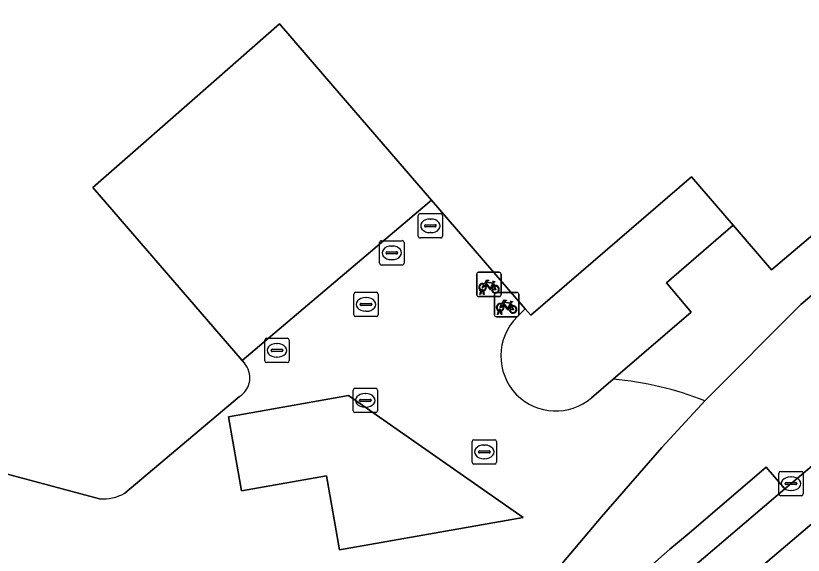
# Model space of a CAD drawing. Extents: x 161772 to 163126, y 383092 to 383917.
# Drawn here: x 162147.44 to 162179.77, y 383112.34 to 383134.49 of the extents above; entities that cross this region are included whole.
import ezdxf

# ---------------------------------------------------------------- set-up
doc = ezdxf.new("R2010")
doc.units = 0
for name, color, linetype in [('IMGEO_Brandkraan', 7, 'Continuous'), ('IMGEO_Erf', 7, 'Continuous'), ('IMGEO_Fietsenrek', 7, 'Continuous'), ('IMGEO_Kolk', 7, 'Continuous'), ('IMGEO_Pand', 7, 'Continuous'), ('IMGEO_Parkeervlak_open', 7, 'Continuous'), ('IMGEO_Rijbaan_lokaal_gesloten', 7, 'Continuous'), ('IMGEO_Rioolput', 7, 'Continuous'), ('IMGEO_Voetpad_gesloten', 7, 'Continuous'), ('IMGEO_Voetpad_open', 7, 'Continuous')]:
    doc.layers.add(name, color=color, linetype=linetype)

msp = doc.modelspace()

# ---------------------------------------------------------------- linework, layer by layer
at = {"layer": 'IMGEO_Brandkraan'}
for p, q in [((162161.319, 383122.212), (162161.319, 383123.064)), ((162161.394, 383123.138), (162162.246, 383123.138)), ((162162.32, 383123.064), (162162.32, 383122.212)), ((162161.807, 383122.918), (162161.832, 383122.918)), ((162161.578, 383122.632), (162161.578, 383122.644)), ((162162.016, 383122.595), (162161.618, 383122.595)), ((162161.621, 383122.681), (162162.019, 383122.681)), ((162162.062, 383122.644), (162162.062, 383122.632)), ((162162.246, 383122.138), (162161.394, 383122.138)), ((162161.83, 383122.358), (162161.805, 383122.358)), ((162161.367, 383119.197), (162162.219, 383119.197)), ((162161.292, 383118.271), (162161.292, 383119.123)), ((162161.78, 383118.977), (162161.805, 383118.977)), ((162162.293, 383119.123), (162162.293, 383118.271)), ((162161.551, 383118.691), (162161.551, 383118.703)), ((162161.989, 383118.654), (162161.591, 383118.654)), ((162161.594, 383118.74), (162161.992, 383118.74)), ((162162.035, 383118.703), (162162.035, 383118.691)), ((162161.803, 383118.417), (162161.778, 383118.417)), ((162162.219, 383118.197), (162161.367, 383118.197)), ((162166.175, 383116.157), (162166.175, 383117.009)), ((162166.25, 383117.083), (162167.102, 383117.083)), ((162167.176, 383117.009), (162167.176, 383116.157)), ((162166.477, 383116.626), (162166.875, 383116.626)), ((162166.663, 383116.863), (162166.688, 383116.863)), ((162166.434, 383116.577), (162166.434, 383116.589)), ((162166.872, 383116.54), (162166.474, 383116.54)), ((162166.686, 383116.303), (162166.661, 383116.303)), ((162166.918, 383116.589), (162166.918, 383116.577)), ((162167.102, 383116.083), (162166.25, 383116.083))]:
    msp.add_line(p, q, dxfattribs=at)
for points in [[(162161.319, 383122.212), (162161.319, 383123.064)], [(162161.394, 383123.138), (162162.246, 383123.138)], [(162162.32, 383123.064), (162162.32, 383122.212)], [(162162.246, 383122.138), (162161.394, 383122.138)], [(162161.367, 383119.197), (162162.219, 383119.197)], [(162161.292, 383118.271), (162161.292, 383119.123)], [(162162.293, 383119.123), (162162.293, 383118.271)], [(162162.219, 383118.197), (162161.367, 383118.197)], [(162166.175, 383116.157), (162166.175, 383117.009)], [(162166.25, 383117.083), (162167.102, 383117.083)], [(162167.176, 383117.009), (162167.176, 383116.157)], [(162167.102, 383116.083), (162166.25, 383116.083)]]:
    msp.add_lwpolyline(points, dxfattribs=at)
for centre, radius, start, end in [((162161.396, 383123.062), 0.0765, 91.552, 178.448), ((162161.396, 383123.062), 0.0765, 91.552, 178.448), ((162162.244, 383123.062), 0.0765, 1.552, 88.448), ((162162.244, 383123.062), 0.0765, 1.552, 88.448), ((162161.618, 383122.641), 0.0403, 85.8775, 175.7526), ((162161.615, 383122.631), 0.0366, 178.938, 274.7102), ((162162.019, 383122.638), 0.043, 264.8664, 352.4533), ((162162.023, 383122.643), 0.0386, 1.7309, 96.639), ((162161.396, 383122.214), 0.0765, 181.552, 268.448), ((162161.396, 383122.214), 0.0765, 181.552, 268.448), ((162162.244, 383122.214), 0.0765, 271.552, 358.448), ((162162.244, 383122.214), 0.0765, 271.552, 358.448), ((162161.369, 383119.121), 0.0765, 91.552, 178.448), ((162161.369, 383119.121), 0.0765, 91.552, 178.448), ((162162.217, 383119.121), 0.0765, 1.552, 88.448), ((162162.217, 383119.121), 0.0765, 1.552, 88.448), ((162161.591, 383118.7), 0.0403, 85.8775, 175.7526), ((162161.588, 383118.69), 0.0366, 178.938, 274.7102), ((162161.992, 383118.697), 0.043, 264.8664, 352.4533), ((162161.996, 383118.702), 0.0386, 1.7309, 96.639), ((162161.369, 383118.273), 0.0765, 181.552, 268.448), ((162161.369, 383118.273), 0.0765, 181.552, 268.448), ((162162.217, 383118.273), 0.0765, 271.552, 358.448), ((162162.217, 383118.273), 0.0765, 271.552, 358.448), ((162166.252, 383117.007), 0.0765, 91.552, 178.448), ((162166.252, 383117.007), 0.0765, 91.552, 178.448), ((162167.1, 383117.007), 0.0765, 1.552, 88.448), ((162167.1, 383117.007), 0.0765, 1.552, 88.448), ((162166.474, 383116.586), 0.0403, 85.8775, 175.7526), ((162166.879, 383116.588), 0.0386, 1.7309, 96.639), ((162166.471, 383116.576), 0.0366, 178.938, 274.7102), ((162166.875, 383116.583), 0.043, 264.8664, 352.4533), ((162166.252, 383116.159), 0.0765, 181.552, 268.448), ((162166.252, 383116.159), 0.0765, 181.552, 268.448), ((162167.1, 383116.159), 0.0765, 271.552, 358.448), ((162167.1, 383116.159), 0.0765, 271.552, 358.448)]:
    msp.add_arc(centre, radius, start, end, dxfattribs=at)
for centre, major_axis, ratio, start_param, end_param in [((162161.806, 383122.638), (-0.387, 0.002), 0.722429, 4.712389, 7.853982), ((162161.831, 383122.638), (-0.39, 0.002), 0.717154, 1.570796, 4.712389), ((162161.779, 383118.697), (-0.387, 0.002), 0.722429, 4.712389, 7.853982), ((162161.804, 383118.697), (-0.39, 0.002), 0.717154, 1.570796, 4.712389), ((162166.662, 383116.583), (-0.387, 0.002), 0.722429, 4.712389, 7.853982), ((162166.687, 383116.583), (-0.39, 0.002), 0.717154, 1.570796, 4.712389)]:
    msp.add_ellipse(centre, major_axis=major_axis, ratio=ratio, start_param=start_param, end_param=end_param, dxfattribs=at)
at = {"layer": 'IMGEO_Erf'}
msp.add_lwpolyline([(162156.73, 383120.34), (162164.515, 383126.915), (162160.461, 383131.616), (162158.272, 383134.155), (162155.573, 383131.793), (162152.576, 383129.167), (162150.609, 383127.444)], close=True, dxfattribs=at)
at = {"layer": 'IMGEO_Fietsenrek'}
for p, q in [((162166.365, 383123.033), (162166.365, 383123.874)), ((162166.365, 383123.874), (162166.365, 383123.033)), ((162166.44, 383123.958), (162167.281, 383123.958)), ((162167.281, 383123.958), (162166.44, 383123.958)), ((162167.365, 383123.883), (162167.365, 383123.042)), ((162167.365, 383123.042), (162167.365, 383123.883)), ((162167.052, 383123.507), (162167.088, 383123.412)), ((162166.492, 383123.042), (162166.531, 383123.202)), ((162166.561, 383123.19), (162166.526, 383123.042)), ((162166.603, 383123.214), (162166.602, 383123.218)), ((162166.644, 383123.042), (162166.61, 383123.184)), ((162166.634, 383123.225), (162166.635, 383123.218)), ((162166.642, 383123.188), (162166.677, 383123.042)), ((162167.163, 383123.134), (162168.004, 383123.134)), ((162168.004, 383123.134), (162167.163, 383123.134)), ((162168.088, 383123.059), (162168.088, 383122.218)), ((162168.088, 383122.218), (162168.088, 383123.059)), ((162167.29, 383122.958), (162166.449, 383122.958)), ((162166.449, 383122.958), (162167.29, 383122.958)), ((162166.526, 383123.042), (162166.492, 383123.042)), ((162166.677, 383123.042), (162166.644, 383123.042)), ((162167.088, 383122.209), (162167.088, 383123.05)), ((162167.088, 383123.05), (162167.088, 383122.209)), ((162167.775, 383122.683), (162167.811, 383122.588)), ((162168.013, 383122.134), (162167.172, 383122.134)), ((162167.172, 383122.134), (162168.013, 383122.134)), ((162167.215, 383122.218), (162167.254, 383122.378)), ((162167.249, 383122.218), (162167.215, 383122.218)), ((162167.284, 383122.366), (162167.249, 383122.218)), ((162167.326, 383122.39), (162167.325, 383122.394)), ((162167.367, 383122.218), (162167.333, 383122.36)), ((162167.357, 383122.401), (162167.358, 383122.394)), ((162167.365, 383122.364), (162167.4, 383122.218)), ((162167.4, 383122.218), (162167.367, 383122.218))]:
    msp.add_line(p, q, dxfattribs=at)
for points in [[(162166.699, 383123.432), (162166.647, 383123.342), (162166.607, 383123.317), (162166.608, 383123.364), (162166.663, 383123.458)], [(162166.678, 383123.484), (162166.773, 383123.648), (162166.859, 383123.634), (162166.861, 383123.625), (162166.805, 383123.614), (162166.778, 383123.569), (162167.034, 383123.528)], [(162166.974, 383123.24), (162166.924, 383123.24), (162166.733, 383123.491), (162166.714, 383123.459)], [(162167.021, 383123.503), (162166.764, 383123.544), (162166.747, 383123.515), (162166.914, 383123.295), (162167.021, 383123.503)], [(162167.069, 383123.405), (162167.039, 383123.482), (162166.93, 383123.264), (162166.973, 383123.264)], [(162167.099, 383123.384), (162167.154, 383123.239), (162167.004, 383123.239)], [(162167.034, 383123.528), (162167.059, 383123.577), (162167.053, 383123.581), (162167.03, 383123.585), (162167.018, 383123.592), (162167.017, 383123.595), (162167.019, 383123.6), (162167.114, 383123.585), (162167.116, 383123.575), (162167.106, 383123.562), (162167.094, 383123.556), (162167.08, 383123.562), (162167.052, 383123.507)], [(162167.003, 383123.264), (162167.123, 383123.263), (162167.079, 383123.377)], [(162167.401, 383122.66), (162167.496, 383122.824), (162167.582, 383122.81), (162167.584, 383122.801), (162167.528, 383122.79), (162167.501, 383122.745), (162167.757, 383122.704)], [(162167.757, 383122.704), (162167.782, 383122.753), (162167.776, 383122.757), (162167.753, 383122.761), (162167.741, 383122.768), (162167.74, 383122.771), (162167.742, 383122.776), (162167.837, 383122.761), (162167.839, 383122.751), (162167.829, 383122.738), (162167.817, 383122.732), (162167.803, 383122.738), (162167.775, 383122.683)], [(162167.422, 383122.608), (162167.37, 383122.518), (162167.33, 383122.493), (162167.331, 383122.54), (162167.386, 383122.634)], [(162167.697, 383122.416), (162167.647, 383122.416), (162167.456, 383122.667), (162167.437, 383122.635)], [(162167.744, 383122.679), (162167.487, 383122.72), (162167.47, 383122.691), (162167.637, 383122.471), (162167.744, 383122.679)], [(162167.792, 383122.581), (162167.762, 383122.658), (162167.653, 383122.44), (162167.696, 383122.44)], [(162167.726, 383122.44), (162167.846, 383122.439), (162167.802, 383122.553)], [(162167.822, 383122.56), (162167.877, 383122.415), (162167.727, 383122.415)]]:
    msp.add_lwpolyline(points, dxfattribs=at)
for centre, radius, start, end in [((162166.443, 383123.88), 0.0779, 92.4484, 184.2845), ((162166.443, 383123.88), 0.0779, 92.4484, 184.2845), ((162167.287, 383123.88), 0.0779, 2.4484, 94.2845), ((162167.287, 383123.88), 0.0779, 2.4484, 94.2845), ((162166.605, 383123.343), 0.159, 62.6766, 242.1369), ((162166.605, 383123.343), 0.129, 63.3192, 238.903), ((162166.605, 383123.343), 0.129, 283.6043, 43.4302), ((162166.605, 383123.343), 0.159, 283.5766, 46.6042), ((162167.132, 383123.259), 0.159, 113.3408, 178.3217), ((162167.132, 383123.259), 0.159, 187.0065, 105.7708), ((162167.132, 383123.259), 0.129, 188.6715, 104.5883), ((162166.585, 383123.214), 0.0499, 12.8025, 158.6934), ((162166.605, 383123.343), 0.159, 253.9967, 271.7867), ((162166.585, 383123.214), 0.0174, 12.8025, 163.4502), ((162166.605, 383123.343), 0.129, 253.415, 269.0204), ((162167.132, 383123.259), 0.129, 113.923, 177.9556), ((162167.166, 383123.056), 0.0779, 92.4484, 184.2845), ((162167.166, 383123.056), 0.0779, 92.4484, 184.2845), ((162168.01, 383123.056), 0.0779, 2.4484, 94.2845), ((162168.01, 383123.056), 0.0779, 2.4484, 94.2845), ((162166.443, 383123.036), 0.0779, 182.4484, 274.2845), ((162166.443, 383123.036), 0.0779, 182.4484, 274.2845), ((162167.287, 383123.036), 0.0779, 272.4484, 4.2845), ((162167.287, 383123.036), 0.0779, 272.4484, 4.2845), ((162167.328, 383122.519), 0.159, 62.6766, 242.1369), ((162167.328, 383122.519), 0.129, 63.3192, 238.903), ((162167.308, 383122.39), 0.0499, 12.8025, 158.6934), ((162167.328, 383122.519), 0.129, 283.6043, 43.4302), ((162167.328, 383122.519), 0.159, 283.5766, 46.6042), ((162167.855, 383122.435), 0.159, 113.3408, 178.3217), ((162167.855, 383122.435), 0.159, 187.0065, 105.7708), ((162167.855, 383122.435), 0.129, 113.923, 177.9556), ((162167.855, 383122.435), 0.129, 188.6715, 104.5883), ((162167.166, 383122.212), 0.0779, 182.4484, 274.2845), ((162167.166, 383122.212), 0.0779, 182.4484, 274.2845), ((162167.328, 383122.519), 0.159, 253.9967, 271.7867), ((162167.308, 383122.39), 0.0174, 12.8025, 163.4502), ((162167.328, 383122.519), 0.129, 253.415, 269.0204), ((162168.01, 383122.212), 0.0779, 272.4484, 4.2845), ((162168.01, 383122.212), 0.0779, 272.4484, 4.2845)]:
    msp.add_arc(centre, radius, start, end, dxfattribs=at)
at = {"layer": 'IMGEO_Kolk'}
for p, q in [((162162.379, 383124.33), (162162.379, 383125.182)), ((162162.454, 383125.256), (162163.306, 383125.256)), ((162162.867, 383125.036), (162162.892, 383125.036)), ((162163.38, 383125.182), (162163.38, 383124.33)), ((162162.638, 383124.75), (162162.638, 383124.762)), ((162163.076, 383124.713), (162162.678, 383124.713)), ((162162.681, 383124.799), (162163.079, 383124.799)), ((162163.122, 383124.762), (162163.122, 383124.75)), ((162162.89, 383124.476), (162162.865, 383124.476)), ((162163.306, 383124.256), (162162.454, 383124.256)), ((162157.663, 383120.325), (162157.663, 383121.177)), ((162157.738, 383121.251), (162158.59, 383121.251)), ((162158.664, 383121.177), (162158.664, 383120.325)), ((162157.965, 383120.794), (162158.363, 383120.794)), ((162158.151, 383121.031), (162158.176, 383121.031)), ((162157.922, 383120.745), (162157.922, 383120.757)), ((162158.36, 383120.708), (162157.962, 383120.708)), ((162158.174, 383120.471), (162158.149, 383120.471)), ((162158.406, 383120.757), (162158.406, 383120.745)), ((162158.59, 383120.251), (162157.738, 383120.251)), ((162178.767, 383114.854), (162178.767, 383115.706)), ((162178.842, 383115.78), (162179.694, 383115.78)), ((162179.768, 383115.706), (162179.768, 383114.854)), ((162179.069, 383115.323), (162179.467, 383115.323)), ((162179.255, 383115.56), (162179.28, 383115.56)), ((162179.026, 383115.274), (162179.026, 383115.286)), ((162179.464, 383115.237), (162179.066, 383115.237)), ((162179.278, 383115), (162179.253, 383115)), ((162179.51, 383115.286), (162179.51, 383115.274)), ((162179.694, 383114.78), (162178.842, 383114.78))]:
    msp.add_line(p, q, dxfattribs=at)
for points in [[(162162.379, 383124.33), (162162.379, 383125.182)], [(162162.454, 383125.256), (162163.306, 383125.256)], [(162163.38, 383125.182), (162163.38, 383124.33)], [(162163.306, 383124.256), (162162.454, 383124.256)], [(162157.663, 383120.325), (162157.663, 383121.177)], [(162157.738, 383121.251), (162158.59, 383121.251)], [(162158.664, 383121.177), (162158.664, 383120.325)], [(162158.59, 383120.251), (162157.738, 383120.251)], [(162178.767, 383114.854), (162178.767, 383115.706)], [(162178.842, 383115.78), (162179.694, 383115.78)], [(162179.768, 383115.706), (162179.768, 383114.854)], [(162179.694, 383114.78), (162178.842, 383114.78)]]:
    msp.add_lwpolyline(points, dxfattribs=at)
for centre, radius, start, end in [((162162.456, 383125.18), 0.0765, 91.552, 178.448), ((162162.456, 383125.18), 0.0765, 91.552, 178.448), ((162163.304, 383125.18), 0.0765, 1.552, 88.448), ((162163.304, 383125.18), 0.0765, 1.552, 88.448), ((162162.678, 383124.759), 0.0403, 85.8775, 175.7526), ((162162.675, 383124.749), 0.0366, 178.938, 274.7102), ((162163.079, 383124.756), 0.043, 264.8664, 352.4533), ((162163.083, 383124.761), 0.0386, 1.7309, 96.639), ((162162.456, 383124.332), 0.0765, 181.552, 268.448), ((162162.456, 383124.332), 0.0765, 181.552, 268.448), ((162163.304, 383124.332), 0.0765, 271.552, 358.448), ((162163.304, 383124.332), 0.0765, 271.552, 358.448), ((162157.74, 383121.175), 0.0765, 91.552, 178.448), ((162157.74, 383121.175), 0.0765, 91.552, 178.448), ((162158.588, 383121.175), 0.0765, 1.552, 88.448), ((162158.588, 383121.175), 0.0765, 1.552, 88.448), ((162157.962, 383120.754), 0.0403, 85.8775, 175.7526), ((162158.367, 383120.756), 0.0386, 1.7309, 96.639), ((162157.959, 383120.744), 0.0366, 178.938, 274.7102), ((162158.363, 383120.751), 0.043, 264.8664, 352.4533), ((162157.74, 383120.327), 0.0765, 181.552, 268.448), ((162157.74, 383120.327), 0.0765, 181.552, 268.448), ((162158.588, 383120.327), 0.0765, 271.552, 358.448), ((162158.588, 383120.327), 0.0765, 271.552, 358.448), ((162178.844, 383115.704), 0.0765, 91.552, 178.448), ((162178.844, 383115.704), 0.0765, 91.552, 178.448), ((162179.692, 383115.704), 0.0765, 1.552, 88.448), ((162179.692, 383115.704), 0.0765, 1.552, 88.448), ((162179.066, 383115.283), 0.0403, 85.8775, 175.7526), ((162179.471, 383115.285), 0.0386, 1.7309, 96.639), ((162179.063, 383115.273), 0.0366, 178.938, 274.7102), ((162179.467, 383115.28), 0.043, 264.8664, 352.4533), ((162178.844, 383114.856), 0.0765, 181.552, 268.448), ((162178.844, 383114.856), 0.0765, 181.552, 268.448), ((162179.692, 383114.856), 0.0765, 271.552, 358.448), ((162179.692, 383114.856), 0.0765, 271.552, 358.448)]:
    msp.add_arc(centre, radius, start, end, dxfattribs=at)
for centre, major_axis, ratio, start_param, end_param in [((162162.866, 383124.756), (-0.387, 0.002), 0.722429, 4.712389, 7.853982), ((162162.891, 383124.756), (-0.39, 0.002), 0.717154, 1.570796, 4.712389), ((162158.15, 383120.751), (-0.387, 0.002), 0.722429, 4.712389, 7.853982), ((162158.175, 383120.751), (-0.39, 0.002), 0.717154, 1.570796, 4.712389), ((162179.254, 383115.28), (-0.387, 0.002), 0.722429, 4.712389, 7.853982), ((162179.279, 383115.28), (-0.39, 0.002), 0.717154, 1.570796, 4.712389)]:
    msp.add_ellipse(centre, major_axis=major_axis, ratio=ratio, start_param=start_param, end_param=end_param, dxfattribs=at)
at = {"layer": 'IMGEO_Pand'}
for points in [[(162200.168, 383142.387), (162203.48, 383145.237), (162211.722, 383152.326), (162211.268, 383152.862), (162218.51, 383159.294), (162205.361, 383174.596), (162208.444, 383177.204), (162178.188, 383212.413), (162129.136, 383170.203), (162125.343, 383166.944), (162112.091, 383155.294), (162140.452, 383122.295), (162139.223, 383117.778), (162150.877, 383114.651)], [(162156.828, 383120.226), (162156.73, 383120.34), (162150.609, 383127.444), (162152.576, 383129.167), (162155.573, 383131.793), (162158.272, 383134.155), (162160.461, 383131.616), (162164.515, 383126.915), (162168.355, 383122.463), (162168.585, 383122.196), (162175.187, 383127.883), (162176.891, 383125.891), (162178.459, 383124.058), (162183.439, 383128.268), (162183.57, 383128.111), (162200.168, 383142.387)], [(162151.92, 383114.885), (162156.627, 383118.86)]]:
    msp.add_lwpolyline(points, dxfattribs=at)
for centre, radius, start, end in [((162156.15, 383119.628), 0.904, 301.8256, 41.4329), ((162150.984, 383116.615), 1.967, 266.881, 298.4091)]:
    msp.add_arc(centre, radius, start, end, dxfattribs=at)
at = {"layer": 'IMGEO_Parkeervlak_open'}
msp.add_lwpolyline([(162168.269, 383113.886), (162161.099, 383118.892), (162156.17, 383118.027), (162156.705, 383114.979), (162160.198, 383115.593), (162160.73, 383112.562)], close=True, dxfattribs=at)
at = {"layer": 'IMGEO_Rijbaan_lokaal_gesloten'}
for points in [[(162174.82, 383097.237), (162181.627, 383109.075), (162185.082, 383115.085), (162267.807, 383184.457), (162331.864, 383238.174), (162334.992, 383240.797), (162372.302, 383272.085), (162439.186, 383331.12), (162452.553, 383342.284), (162503.092, 383384.494), (162503.092, 383384.494), (162502.922, 383384.713), (162501.18, 383386.596), (162499.827, 383385.459), (162477.128, 383365.985), (162459.036, 383350.651), (162175.227, 383109.464), (162171.607, 383105.25), (162169.364, 383100.909), (162168.706, 383099.067), (162168.602, 383098.586), (162174.82, 383097.237), (162174.82, 383097.237)], [(162167.684, 383101.555), (162167.287, 383100.424), (162167.052, 383099.838), (162166.946, 383099.458), (162166.911, 383099.334), (162166.809, 383098.975), (162168.602, 383098.586), (162168.706, 383099.067), (162169.364, 383100.909), (162171.607, 383105.25), (162175.227, 383109.464), (162459.036, 383350.651)], [(162261.398, 383185.06), (162253.282, 383178.106), (162251.683, 383176.756), (162250.138, 383175.449), (162245.425, 383171.464), (162239.188, 383166.147), (162228.269, 383156.857), (162222.229, 383151.713), (162222.068, 383151.575), (162221.621, 383151.201), (162212.83, 383143.753), (162206.304, 383138.192), (162190.655, 383124.931), (162185.263, 383120.36), (162182.783, 383118.276), (162180.211, 383116.083), (162179.268, 383115.28), (162179.016, 383115.06), (162174.837, 383111.505)]]:
    msp.add_lwpolyline(points, dxfattribs=at)
at = {"layer": 'IMGEO_Rioolput'}
for p, q in [((162163.964, 383125.44), (162163.964, 383126.292)), ((162164.039, 383126.366), (162164.891, 383126.366)), ((162164.965, 383126.292), (162164.965, 383125.44)), ((162164.452, 383126.146), (162164.477, 383126.146)), ((162164.223, 383125.86), (162164.223, 383125.872)), ((162164.661, 383125.823), (162164.263, 383125.823)), ((162164.266, 383125.909), (162164.664, 383125.909)), ((162164.707, 383125.872), (162164.707, 383125.86)), ((162164.891, 383125.366), (162164.039, 383125.366)), ((162164.475, 383125.586), (162164.45, 383125.586))]:
    msp.add_line(p, q, dxfattribs=at)
for points in [[(162163.964, 383125.44), (162163.964, 383126.292)], [(162164.039, 383126.366), (162164.891, 383126.366)], [(162164.965, 383126.292), (162164.965, 383125.44)], [(162164.891, 383125.366), (162164.039, 383125.366)]]:
    msp.add_lwpolyline(points, dxfattribs=at)
for centre, radius, start, end in [((162164.041, 383126.29), 0.0765, 91.552, 178.448), ((162164.041, 383126.29), 0.0765, 91.552, 178.448), ((162164.889, 383126.29), 0.0765, 1.552, 88.448), ((162164.889, 383126.29), 0.0765, 1.552, 88.448), ((162164.263, 383125.869), 0.0403, 85.8775, 175.7526), ((162164.26, 383125.859), 0.0366, 178.938, 274.7102), ((162164.664, 383125.866), 0.043, 264.8664, 352.4533), ((162164.668, 383125.871), 0.0386, 1.7309, 96.639), ((162164.041, 383125.442), 0.0765, 181.552, 268.448), ((162164.041, 383125.442), 0.0765, 181.552, 268.448), ((162164.889, 383125.442), 0.0765, 271.552, 358.448), ((162164.889, 383125.442), 0.0765, 271.552, 358.448)]:
    msp.add_arc(centre, radius, start, end, dxfattribs=at)
for centre, major_axis, ratio, start_param, end_param in [((162164.451, 383125.866), (-0.387, 0.002), 0.722429, 4.712389, 7.853982), ((162164.476, 383125.866), (-0.39, 0.002), 0.717154, 1.570796, 4.712389)]:
    msp.add_ellipse(centre, major_axis=major_axis, ratio=ratio, start_param=start_param, end_param=end_param, dxfattribs=at)
at = {"layer": 'IMGEO_Voetpad_gesloten'}
msp.add_lwpolyline([(162171.074, 383118.8), (162171.965, 383119.566), (162175.167, 383122.321), (162174.156, 383123.524), (162176.891, 383125.891), (162175.187, 383127.883), (162168.585, 383122.196), (162168.355, 383122.463), (162168.032, 383122.138)], dxfattribs=at)
for centre, start, end in [((162169.63, 383120.52), 134.6462, 224.2816), ((162169.61, 383120.54), 224.9945, 310.0846)]:
    msp.add_arc(centre, 2.274, start, end, dxfattribs=at)
at = {"layer": 'IMGEO_Voetpad_open'}
for points in [[(162205.02, 383144.327), (162223.236, 383159.995), (162223.19, 383160.048), (162221.57, 383161.933), (162218.51, 383159.294), (162211.268, 383152.862), (162211.722, 383152.326), (162203.48, 383145.237), (162204.35, 383144.202), (162201.006, 383141.388), (162200.168, 383142.387), (162183.57, 383128.111), (162183.439, 383128.268), (162178.459, 383124.058), (162176.891, 383125.891), (162174.156, 383123.524), (162175.167, 383122.321), (162171.965, 383119.566)], [(162223.236, 383159.995), (162205.02, 383144.327), (162190.435, 383131.823), (162181.756, 383124.408), (162179.675, 383122.636), (162175.731, 383118.674), (162175.592, 383118.524), (162173.961, 383116.758), (162171.481, 383113.919), (162169.344, 383111.369), (162169.266, 383111.276), (162165.483, 383106.648), (162164.452, 383104.613), (162163.205, 383101.642), (162162.911, 383101.699), (162162.56, 383099.901), (162165.814, 383099.192), (162166.809, 383098.975), (162166.911, 383099.334), (162166.946, 383099.458), (162167.052, 383099.838), (162167.287, 383100.424), (162167.684, 383101.555)], [(162106.585, 383141.088), (162097.219, 383151.963), (162098.152, 383152.768), (162096.013, 383155.252), (162090.748, 383149.931), (162090.04, 383147.373), (162096.241, 383139.999), (162103.495, 383138.298), (162105.199, 383136.357), (162107.651, 383133.565), (162120.663, 383118.667), (162165.483, 383106.648), (162169.266, 383111.276), (162169.344, 383111.369), (162171.481, 383113.919), (162173.961, 383116.758), (162175.592, 383118.524), (162175.731, 383118.674)], [(162175.731, 383118.674), (162179.675, 383122.636), (162181.756, 383124.408), (162190.435, 383131.823), (162205.02, 383144.327)], [(162168.032, 383122.138), (162168.355, 383122.463), (162164.515, 383126.915), (162156.73, 383120.34), (162156.828, 383120.226)], [(162150.877, 383114.651), (162139.223, 383117.778), (162130.824, 383120.032), (162130.761, 383120.044), (162124.032, 383121.861)], [(162171.965, 383119.566), (162171.074, 383118.8)], [(162156.627, 383118.86), (162151.92, 383114.885)], [(162171.612, 383108.29), (162170.723, 383109.038), (162170.958, 383109.324), (162172.24, 383110.68), (162173.591, 383111.967), (162174.292, 383112.583), (162175.008, 383113.181), (162178.241, 383115.951), (162179.016, 383115.06), (162179.268, 383115.28), (162180.211, 383116.083)], [(162179.016, 383115.06), (162178.241, 383115.951), (162175.008, 383113.181), (162174.292, 383112.583), (162173.591, 383111.967), (162172.24, 383110.68), (162170.958, 383109.324), (162170.723, 383109.038), (162171.612, 383108.29), (162171.798, 383108.501)], [(162174.837, 383111.505), (162179.016, 383115.06)]]:
    msp.add_lwpolyline(points, dxfattribs=at)
msp.add_lwpolyline([(162168.269, 383113.886), (162160.73, 383112.562), (162160.198, 383115.593), (162156.705, 383114.979), (162156.17, 383118.027), (162161.099, 383118.892)], close=True, dxfattribs=at)
for centre, radius, start, end in [((162169.63, 383120.52), 2.274, 134.6462, 224.2816), ((162156.15, 383119.628), 0.904, 301.8256, 41.4329), ((162170.864, 383106.524), 13.089, 68.1727, 85.1767), ((162170.864, 383106.524), 13.089, 68.1727, 85.1767), ((162169.61, 383120.54), 2.274, 224.9945, 310.0846), ((162150.984, 383116.615), 1.967, 266.881, 298.4091)]:
    msp.add_arc(centre, radius, start, end, dxfattribs=at)

doc.saveas('drawing.dxf')
